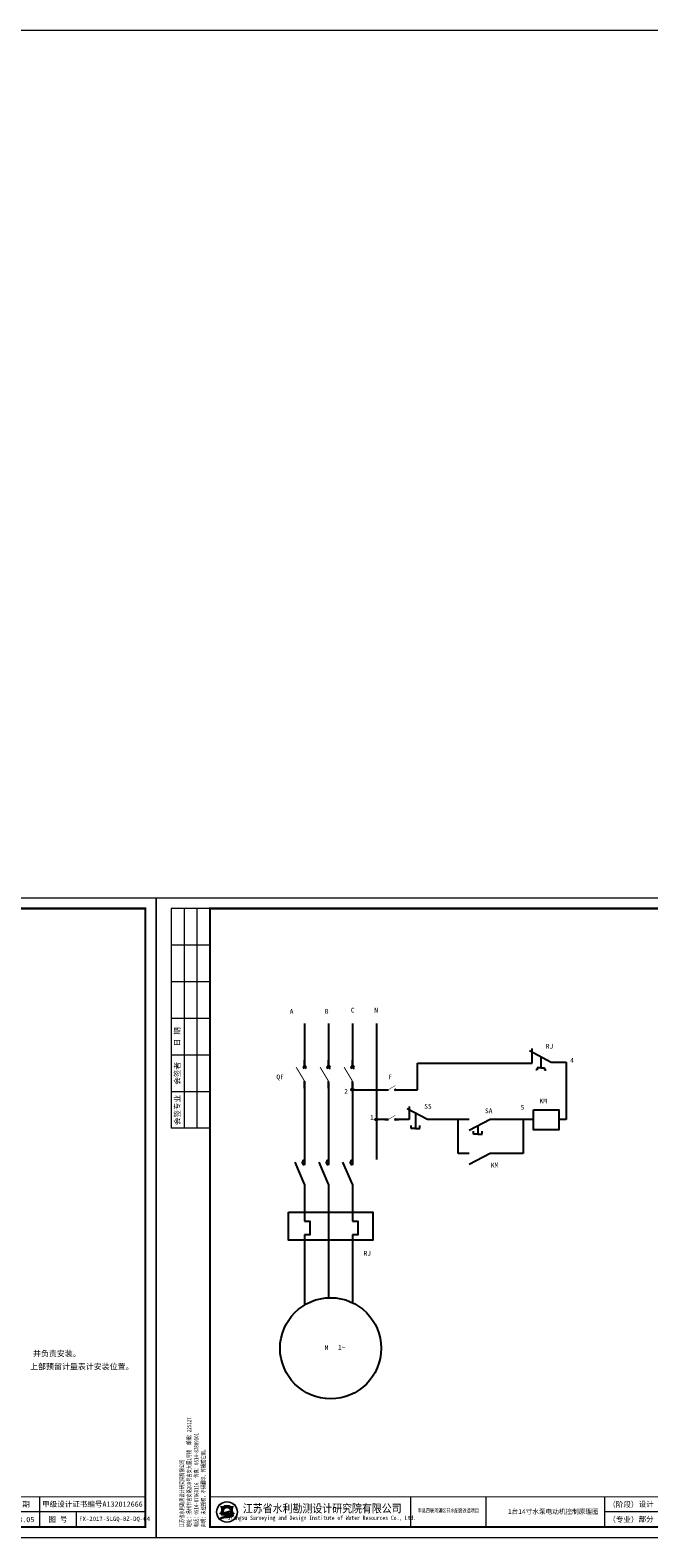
# Model space of a CAD drawing. Extents: x -27255 to 1448651, y 31034 to 8081248.
# Tile 362 of 580: x 584439 to 584727, y 3866559 to 3867259. Entities that reach past the tile are written whole.
import ezdxf
from ezdxf.enums import TextEntityAlignment as Align

# ---------------------------------------------------------------- set-up
doc = ezdxf.new("R2010")
doc.units = 0
doc.layers.get('0').update_dxf_attribs({"linetype": 'CONTINUOUS'})
for name, color, linetype, lineweight in [('0.13文字', 3, 'CONTINUOUS', 13), ('图框', 7, 'CONTINUOUS', 20), ('轮廓线', 1, 'CONTINUOUS', 30)]:
    doc.layers.add(name, color=color, linetype=linetype, lineweight=lineweight)
doc.layers.add('DQ', color=3, linetype='CONTINUOUS')
doc.styles.add('-仿宋_GB2312', font='FangSong_GB2312.ttf')
doc.styles.add('LYJFS', font='times.ttf', dxfattribs={"width": 0.7})
doc.styles.add('仿宋', font='FangSong_GB2312.ttf', dxfattribs={"width": 0.7})
doc.styles.add('宋体', font='FangSong_GB2312.ttf')

# ---------------------------------------------------------------- blocks, each defined once
blk = doc.blocks.new('SYMB2_M_PWF59')
for p, q in [((2.062783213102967, 0.6563054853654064), (2.937216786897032, -0.6563054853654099)), ((2.142277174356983, -0.6563054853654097), (2.921317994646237, 0.6563054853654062))]:
    blk.add_line(p, q)
at = {"color": 7}
for p, q in [((2.5, -1.8e-15), (0, -1.2e-15)), ((10, -3.7e-15), (7.5, -3.1e-15))]:
    blk.add_line(p, q, dxfattribs=at)
at = {"const_width": 0.35}
blk.add_lwpolyline([(7.5, -3.1e-15), (2.5, -3.000000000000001)], dxfattribs=at)
blk = doc.blocks.new('d4trtg')
h = blk.add_hatch(color=152)
h.dxf.hatch_style = 1
h.paths.add_polyline_path([(654246.3193193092, 3899725.409078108, 1), (654149.4769673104, 3899725.409078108, 1)])
h.paths.add_polyline_path([(654244.689577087, 3899725.409078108, 1), (654151.1067095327, 3899725.409078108, 1)], flags=16)
h = blk.add_hatch(color=152)
h.dxf.hatch_style = 1
edge = h.paths.add_edge_path()
edge.add_arc((654216.7300615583, 3899701.144012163), 14.62686968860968, 43.31770961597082, 70.37003522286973)
edge.add_arc((654202.9245894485, 3899662.43781051), 55.72140833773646, 70.37003522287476, 84.52854590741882)
edge.add_arc((654197.052297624, 3899601.131590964), 117.3082280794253, 84.5285459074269, 95.17746754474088)
edge.add_arc((654198.4691254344, 3899704.113250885), 18.32576248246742, 111.7965680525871, 130.9174013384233, ccw=False)
edge.add_arc((654217.4394684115, 3899656.675769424), 69.41576698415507, 98.84274785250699, 111.79656805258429, ccw=False)
edge.add_arc((654228.1102754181, 3899588.085080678), 138.8315339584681, 95.21036804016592, 98.84274785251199, ccw=False)
edge.add_ellipse((654197.8981433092, 3899728.334977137), major_axis=(-17.7501498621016, 0), ratio=0.8776980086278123, start_angle=172.6538623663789, end_angle=176.9129867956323)
edge.add_arc((654213.8325542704, 3899624.955280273), 102.5563365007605, 88.99992913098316, 98.52267106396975)
edge.add_arc((654209.8965974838, 3899651.220285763), 75.99805588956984, 98.5226710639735, 116.8491039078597)
edge.add_arc((654181.1331357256, 3899708.041207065), 12.31168505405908, 116.8491039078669, 139.2900683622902)
edge.add_arc((654173.2830714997, 3899714.795695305), 1.955690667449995, 139.2900683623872, 263.050638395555)
edge.add_arc((654175.1158058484, 3899729.831970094), 17.10324739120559, 263.0506383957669, 272.136251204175)
edge.add_arc((654186.8001782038, 3899416.594006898), 296.3525647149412, 88.46268833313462, 92.13625120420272, ccw=False)
edge.add_arc((654193.3818121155, 3899661.833379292), 51.02489061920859, 68.07113774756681, 88.46268833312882, ccw=False)
edge.add_arc((654234.506227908, 3899496.08092722), 214.2253735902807, 95.91294384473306, 98.79521578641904)
edge.add_arc((654220.8241236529, 3899584.51078353), 124.7433113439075, 98.79521578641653, 117.8496747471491)
edge.add_arc((654806.2087627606, 3897318.850026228), 2461.597634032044, 104.7703900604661, 105.15790668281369, ccw=False)
edge.add_line((654178.6340996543, 3899699.104834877), (654170.5934602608, 3899695.844113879))
edge.add_arc((654384.3496151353, 3898723.49134639), 995.5709910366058, 100.90627282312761, 102.39834375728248, ccw=False)
edge.add_line((654195.9846486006, 3899701.080338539), (654189.8745459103, 3899699.193213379))
edge.add_arc((654166.7652083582, 3899985.305806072), 287.044347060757, 274.6177604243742, 279.6944367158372)
edge.add_arc((654207.3949546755, 3899747.472955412), 45.76599921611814, 279.694436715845, 287.6119267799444)
edge.add_arc((654216.243616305, 3899719.598572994), 16.52082853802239, 287.6119267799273, 311.5140981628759)
edge.add_arc((654225.3686800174, 3899709.289677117), 2.753471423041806, 311.5140981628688, 403.3177096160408)
edge = h.paths.add_edge_path()
edge.add_arc((654242.1391779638, 3899736.786777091), 20.67819482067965, 138.9741968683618, 204.1180883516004, ccw=False)
edge.add_line((654226.5392573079, 3899750.359920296), (654209.5567490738, 3899750.359920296))
edge.add_line((654209.5567490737, 3899750.359920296), (654209.5567490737, 3899756.23053299))
edge.add_line((654209.5567490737, 3899756.23053299), (654186.2395375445, 3899756.23053299))
edge.add_line((654186.2395375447, 3899756.23053299), (654186.2395375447, 3899750.359920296))
edge.add_line((654186.2395375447, 3899750.359920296), (654169.2570293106, 3899750.359920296))
edge.add_arc((654153.6571086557, 3899736.786777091), 20.67819482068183, -24.118088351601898, 41.0258031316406, ccw=False)
edge.add_arc((654138.2813983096, 3899743.670490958), 37.52449961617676, 314.34412131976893, 335.8819116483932, ccw=False)
edge.add_arc((654157.8406418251, 3899747.198545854), 31.08765203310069, 282.3877277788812, 290.1465811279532)
edge.add_arc((654127.1774852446, 3899830.778947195), 120.1152469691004, 290.1465811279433, 296.6495194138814)
edge.add_ellipse((654197.8981433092, 3899728.334977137), major_axis=(-17.7501498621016, 0), ratio=0.8776980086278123, start_angle=176.9129867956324, end_angle=378.37473811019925, ccw=False)
edge.add_ellipse((654197.8981433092, 3899728.334977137), major_axis=(-17.7501498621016, 0), ratio=0.8776980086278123, start_angle=172.653862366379, end_angle=176.9129867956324, ccw=False)
edge.add_ellipse((654197.8981433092, 3899728.334977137), major_axis=(-17.7501498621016, 0), ratio=0.8776980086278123, start_angle=161.6252618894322, end_angle=172.653862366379, ccw=False)
edge.add_arc((654268.6188013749, 3899830.778947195), 120.1152469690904, 243.3504805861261, 249.853418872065)
edge.add_arc((654237.9556447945, 3899747.198545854), 31.08765203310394, 249.8534188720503, 257.61227222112)
edge.add_arc((654257.5148883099, 3899743.670490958), 37.52449961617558, 204.1180883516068, 225.6558786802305, ccw=False)
at = {"lineweight": 0}
for p, q in [((653868.4004973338, 3899605.327936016), (653868.4004973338, 3902577.336202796)), ((653868.4004973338, 3902577.336202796), (658071.2404705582, 3902577.336202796)), ((658071.2404705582, 3902577.336202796), (658071.2404705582, 3899605.327936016)), ((658021.2066613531, 3899725.409078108), (655949.806960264, 3899725.409078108)), ((658071.2404705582, 3899605.327936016), (653868.4004973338, 3899605.327936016))]:
    blk.add_line(p, q, dxfattribs=at)
for p, q in [((654118.5695433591, 3902527.302393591), (653938.4478302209, 3902527.302393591)), ((653938.4478302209, 3902527.302393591), (653938.4478302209, 3901506.612685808)), ((653998.488401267, 3902527.302393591), (653998.488401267, 3901506.612685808)), ((654058.528972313, 3902527.302393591), (654058.528972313, 3901506.612685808)), ((654118.5695433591, 3902357.187442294), (653938.4478302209, 3902357.187442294)), ((654118.5695433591, 3902187.072490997), (653938.4478302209, 3902187.072490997)), ((654118.5695433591, 3902016.9575397), (653938.4478302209, 3902016.9575397)), ((654118.5695433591, 3901846.842588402), (653938.4478302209, 3901846.842588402)), ((654118.5695433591, 3901676.727637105), (653938.4478302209, 3901676.727637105)), ((654118.5695433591, 3901506.612685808), (653938.4478302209, 3901506.612685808)), ((655049.1983945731, 3899795.456410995), (655049.1983945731, 3899655.361745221)), ((655399.4350590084, 3899795.456410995), (655399.4350590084, 3899655.361745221)), ((655949.806960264, 3899795.456410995), (655949.806960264, 3899655.361745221)), ((656209.9827681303, 3899795.456410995), (656209.9827681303, 3899655.361745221)), ((656400.1112431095, 3899795.456410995), (656400.1112431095, 3899655.361745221)), ((656590.2397180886, 3899795.456410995), (656590.2397180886, 3899655.361745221)), ((656780.3681930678, 3899795.456410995), (656780.3681930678, 3899655.361745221)), ((656970.496668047, 3899795.456410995), (656970.496668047, 3899655.361745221)), ((657160.6251430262, 3899795.456410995), (657160.6251430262, 3899655.361745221)), ((657350.7536180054, 3899795.456410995), (657350.7536180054, 3899655.361745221)), ((657530.8753311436, 3899795.456410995), (657530.8753311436, 3899655.361745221)), ((657700.9902824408, 3899725.409078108), (657700.9902824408, 3899655.361745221))]:
    blk.add_line(p, q)
at = {"lineweight": 0, "const_width": 10.0067618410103}
blk.add_lwpolyline([(654118.5695433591, 3902527.302393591), (658021.2066613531, 3902527.302393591), (658021.2066613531, 3899655.361745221), (654118.5695433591, 3899655.361745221)], close=True, dxfattribs=at)
at = {"lineweight": 0, "const_width": 4.002704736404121}
blk.add_lwpolyline([(658021.2066613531, 3899795.456410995), (654118.5695433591, 3899795.456410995)], dxfattribs=at)
at = {"color": 152}
for points in [[(654181.0529832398, 3899723.423913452, -0.02838203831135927), (654168.5479460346, 3899718.013005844, -0.03386732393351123), (654164.5097554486, 3899716.834668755, 0.09425397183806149), (654172.5302050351, 3899728.337281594, 0.2921547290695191), (654169.2570293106, 3899750.359920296), (654186.2395375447, 3899750.359920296), (654186.2395375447, 3899756.23053299), (654209.5567490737, 3899756.23053299), (654209.5567490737, 3899750.359920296), (654226.5392573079, 3899750.359920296, 0.29215472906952), (654223.2660815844, 3899728.337281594, 0.09425397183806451), (654231.2865311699, 3899716.834668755, -0.03386732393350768), (654227.2483405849, 3899718.013005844, -0.02838203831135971), (654214.7433033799, 3899723.423913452)], [(654215.6225359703, 3899727.495994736, 0.04157472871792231), (654198.6336295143, 3899726.379117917, 0.08013502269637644), (654175.5726574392, 3899719.025681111, 0.09823132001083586), (654171.8006163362, 3899716.071255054, 0.599439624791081), (654173.0464484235, 3899712.85437217, 0.03966424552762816), (654175.7533461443, 3899712.7406093, -0.01603031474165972), (654194.7507043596, 3899712.839904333, -0.08921046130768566), (654212.4373190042, 3899709.166529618, 0.01257694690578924), (654201.7504573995, 3899707.787257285, 0.08333285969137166), (654162.549863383, 3899694.805861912, -0.001690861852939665), (654178.6340996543, 3899699.104834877), (654170.5934602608, 3899695.844113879, -0.006510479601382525), (654195.9846486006, 3899701.080338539), (654189.8745459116, 3899699.193213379, 0.02215480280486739), (654215.101659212, 3899702.360502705, 0.03456031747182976), (654221.242295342, 3899703.852113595, 0.1046726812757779), (654227.1936927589, 3899707.227897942, 0.4234638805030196), (654227.3719977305, 3899711.178677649, 0.1185893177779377), (654221.6438736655, 3899714.920795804, 0.06185687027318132), (654208.2376153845, 3899717.905342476, 0.04649815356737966), (654186.4662944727, 3899717.961197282, -0.08362449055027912), (654191.6645458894, 3899721.128869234, -0.05658197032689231), (654206.7686614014, 3899725.266458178, -0.01585057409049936), (654215.5025964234, 3899726.342960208)]]:
    blk.add_lwpolyline(points, format="xyb", dxfattribs=at)
for radius in [48.42117599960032, 46.79143377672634]:
    blk.add_circle((654197.8981433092, 3899725.409078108), radius, dxfattribs=at)
blk.add_arc((654217.4394684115, 3899656.675769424), 69.41576698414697, 98.8427478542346, 111.796568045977, dxfattribs=at)
for start_param, end_param in [(2.820892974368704, 6.603884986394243), (3.013378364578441, 3.087714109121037)]:
    blk.add_ellipse((654197.8981433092, 3899728.334977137), major_axis=(-17.7501498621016, 0), ratio=0.8776980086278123, start_param=start_param, end_param=end_param, dxfattribs=at)
at = {"style": '宋体'}
for s, height, width, p in [('江苏省水利勘测设计研究院有限公司', 37.52535690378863, 0.9, (654640.1952124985, 3899742.929376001)), ('Jiangsu Surveying and Design Institute of Water Resources Co., Ltd.', 20.0135236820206, 0.8, (654638.4727689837, 3899695.522921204)), ('丰县四联河灌区节水配套改造项目', 18.01217131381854, 0.75, (655225.535190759, 3899732.299860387))]:
    blk.add_text(s, height=height, dxfattribs=dict(at, width=width)).set_placement(p, align=Align.MIDDLE)
at = {"style": 'LYJFS'}
for s, p in [('（阶段）', (656038.2059940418, 3899760.432744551)), ('（专业）', (656038.2059940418, 3899690.385411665))]:
    blk.add_text(s, height=25.01690460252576, dxfattribs=at).set_placement(p, align=Align.MIDDLE_CENTER)
at = {"style": '仿宋'}
blk.add_text('2018.05', height=25.01690460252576, dxfattribs=at).set_placement((657440.8144745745, 3899690.385411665), align=Align.MIDDLE)
at = {"rotation": 90}
for s, insert, char_height, attachment_point, style in [('日 期', (653968.468115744, 3901931.900064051), 25.01690460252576, 5, '宋体'), ('会签者', (653968.468115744, 3901761.785112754), 25.01690460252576, 5, '宋体'), ('会签专业', (653968.468115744, 3901591.670161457), 25.01690460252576, 5, '宋体'), ('江苏省水利勘测设计研究院有限公司\\P地址：扬州市吉安路209号吉安大厦1号楼  邮编：225127\\P电话：0514-87860116  传真：0514-87889101\\P声明：未经授权，不得翻印、传播或它用。', (654101.5093347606, 3899654.544439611), 20.0135236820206, 7, '仿宋')]:
    blk.add_mtext(s, dxfattribs=dict(at, insert=insert, char_height=char_height, attachment_point=attachment_point, style=style))
at = {"char_height": 25.01690460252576, "attachment_point": 5, "style": '宋体'}
for s, insert in [('设计', (656143.9596908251, 3899760.432744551)), ('批 准', (656305.0470056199, 3899760.432744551)), ('核 定', (656494.550057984, 3899760.154778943)), ('审 查', (656684.609041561, 3899760.165426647)), ('校 核', (656875.0849735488, 3899760.865852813)), ('设 计', (657065.2829399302, 3899761.366681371)), ('制 图', (657254.8554836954, 3899760.211836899)), ('日 期', (657440.8144745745, 3899760.432744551)), ('甲级设计证书编号A132012666', (657776.0409962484, 3899760.432744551)), ('部分', (656143.9596908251, 3899690.385411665)), ('图 号', (657615.9328067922, 3899690.385411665))]:
    blk.add_mtext(s, dxfattribs=dict(at, insert=insert))

msp = doc.modelspace()

# ---------------------------------------------------------------- hatches: boundary and pattern name
h = msp.add_hatch(color=7)
h.paths.add_polyline_path([(584589.0415067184, 3866767.66279333), (584589.0415067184, 3866767.141479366), (584589.562820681, 3866767.141479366, 0.4142135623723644)])
h.paths.add_polyline_path([(584589.562820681, 3866767.141479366), (584589.0415067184, 3866767.141479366), (584589.0415067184, 3866766.620165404, 0.4142135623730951)])
h.paths.add_polyline_path([(584589.0415067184, 3866767.66279333, 0.4142135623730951), (584588.5201927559, 3866767.141479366, 0.4142135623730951), (584589.0415067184, 3866766.620165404)])
h = msp.add_hatch(color=7)
h.paths.add_polyline_path([(584600.1630097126, 3866753.872609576), (584600.1630097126, 3866753.351295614), (584600.6843236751, 3866753.351295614, 0.4142135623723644)])
h.paths.add_polyline_path([(584600.6843236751, 3866753.351295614), (584600.1630097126, 3866753.351295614), (584600.1630097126, 3866752.829981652, 0.4142135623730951)])
h.paths.add_polyline_path([(584600.1630097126, 3866753.872609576, 0.4142135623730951), (584599.64169575, 3866753.351295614, 0.4142135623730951), (584600.1630097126, 3866752.829981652)])

# ---------------------------------------------------------------- linework, layer by layer
at = {"color": 7}
for p, q in [((584566.7985007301, 3866797.835025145), (584566.7985007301, 3866777.595692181)), ((584566.7985007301, 3866797.835025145), (584566.7985007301, 3866777.595692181)), ((584577.9200037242, 3866797.835025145), (584577.9200037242, 3866777.595692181)), ((584577.9200037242, 3866797.835025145), (584577.9200037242, 3866777.595692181)), ((584589.0415067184, 3866797.835025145), (584589.0415067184, 3866777.595692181)), ((584600.1630097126, 3866797.835025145), (584600.1630097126, 3866734.7847169)), ((584589.0415067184, 3866786.492894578), (584589.0415067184, 3866777.595692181)), ((584566.798499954, 3866771.17505178), (584566.7985007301, 3866732.314402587)), ((584577.9200037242, 3866770.551064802), (584577.9200037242, 3866732.314402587)), ((584589.0415067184, 3866770.551064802), (584589.0415067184, 3866732.314402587)), ((584589.0415067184, 3866770.551064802), (584589.0415067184, 3866732.314402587)), ((584605.7293863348, 3866753.351295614), (584600.1630097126, 3866753.351295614)), ((584611.2845127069, 3866753.351295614), (584608.9264246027, 3866753.351295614)), ((584566.7985007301, 3866723.308653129), (584566.7985007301, 3866706.189195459)), ((584566.7985007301, 3866723.308653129), (584566.7985007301, 3866706.189195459)), ((584577.9200037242, 3866723.308653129), (584577.9200037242, 3866670.574937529)), ((584577.9200037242, 3866723.308653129), (584577.9200037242, 3866670.574937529)), ((584589.0415067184, 3866723.308653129), (584589.0415067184, 3866706.189195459)), ((584589.0415067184, 3866723.308653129), (584589.0415067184, 3866706.189195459)), ((584566.7985007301, 3866699.802197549), (584566.7985007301, 3866667.220411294)), ((584566.7985007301, 3866699.802197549), (584566.7985007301, 3866667.220411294)), ((584589.0415067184, 3866699.802197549), (584589.0415067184, 3866668.307169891)), ((584589.0415067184, 3866699.802197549), (584589.0415067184, 3866668.307169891))]:
    msp.add_line(p, q, dxfattribs=at)
for centre in [(584589.0415067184, 3866767.141479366), (584600.1630097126, 3866753.351295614)]:
    msp.add_circle(centre, 0.5213139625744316, dxfattribs=at)
at = {"layer": '0.13文字', "linetype": 'Continuous', "lineweight": 13}
msp.add_line((582175.0028460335, 3867259.084387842), (587865.8902514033, 3867259.084387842), dxfattribs=at)
at = {"layer": '轮廓线', "color": 7, "lineweight": -3}
for p, q in [((584671.3127746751, 3866785.294219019), (584681.2866748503, 3866779.931015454)), ((584672.4512251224, 3866779.566385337), (584672.4512251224, 3866786.361036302)), ((584619.2541335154, 3866767.141479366), (584619.2541335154, 3866779.566385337)), ((584619.2541335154, 3866779.566385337), (584672.4512251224, 3866779.566385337)), ((584676.5516616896, 3866782.477144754), (584676.5516616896, 3866777.398480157)), ((584681.2866748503, 3866779.931015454), (584688.2104241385, 3866779.931015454)), ((584688.2104241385, 3866779.931015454), (584688.2104241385, 3866753.351295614)), ((584674.8154408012, 3866776.352438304), (584674.1370720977, 3866776.352438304)), ((584676.5516616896, 3866777.398480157), (584674.8154408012, 3866777.398480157)), ((584674.8154408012, 3866777.398480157), (584674.8154408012, 3866776.352438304)), ((584676.5516616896, 3866777.398480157), (584678.2878825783, 3866777.398480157)), ((584678.2878825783, 3866777.398480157), (584678.2878825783, 3866776.352438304)), ((584678.2878825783, 3866776.352438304), (584678.9662512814, 3866776.352438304)), ((584589.0415067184, 3866767.141479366), (584605.7293863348, 3866767.141479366)), ((584608.9264246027, 3866767.141479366), (584619.2541335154, 3866767.141479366)), ((584623.8784587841, 3866753.351295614), (584614.4349056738, 3866758.278230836)), ((584615.4417146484, 3866759.374317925), (584615.4417146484, 3866753.351295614)), ((584615.4417146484, 3866753.351295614), (584611.2845127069, 3866753.351295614)), ((584616.315387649, 3866749.115587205), (584616.315387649, 3866750.620974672)), ((584618.3337745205, 3866756.244094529), (584618.3337745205, 3866749.115587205)), ((584620.352161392, 3866749.115587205), (584620.352161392, 3866750.620974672)), ((584643.3048787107, 3866753.351295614), (584623.8784587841, 3866753.351295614)), ((584638.1376345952, 3866737.546567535), (584638.137634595, 3866753.351295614)), ((584653.0404770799, 3866753.351295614), (584643.3048787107, 3866748.271993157)), ((584647.2037475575, 3866750.306129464), (584647.2037475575, 3866746.466264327)), ((584668.3407137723, 3866753.351295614), (584653.0404770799, 3866753.351295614)), ((584673.1430268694, 3866753.351295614), (584668.3407137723, 3866753.351295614)), ((584668.3407137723, 3866753.351295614), (584668.3407137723, 3866737.546567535)), ((584688.2104241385, 3866753.351295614), (584684.782759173, 3866753.351295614)), ((584618.3337745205, 3866749.115587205), (584616.315387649, 3866749.115587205)), ((584618.3337745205, 3866749.115587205), (584620.352161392, 3866749.115587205)), ((584645.1853606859, 3866746.466264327), (584645.1853606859, 3866747.971651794)), ((584647.2037475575, 3866746.466264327), (584645.1853606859, 3866746.466264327)), ((584647.2037475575, 3866746.466264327), (584649.2221344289, 3866746.466264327)), ((584649.2221344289, 3866746.466264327), (584649.2221344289, 3866747.971651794)), ((584643.3048787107, 3866737.546567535), (584638.1376345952, 3866737.546567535)), ((584653.0404770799, 3866737.546567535), (584643.3048787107, 3866732.467265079)), ((584668.3407137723, 3866737.546567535), (584653.0404770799, 3866737.546567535)), ((584657.3200208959, 3866737.546567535), (584653.0404770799, 3866737.546567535)), ((584566.7985007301, 3866723.308653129), (584562.4128311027, 3866733.512407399)), ((584577.9200037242, 3866723.308653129), (584573.5343340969, 3866733.512407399)), ((584589.0415067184, 3866723.308653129), (584584.6558370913, 3866733.512407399))]:
    msp.add_line(p, q, dxfattribs=at)
for points in [[(584673.1430268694, 3866757.811103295), (584684.8372376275, 3866757.811103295), (584684.8372376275, 3866748.478273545), (584673.1430268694, 3866748.478273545)], [(584559.391888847, 3866710.373362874), (584598.5589126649, 3866710.373362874), (584598.5589126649, 3866697.238335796), (584559.391888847, 3866697.238335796)]]:
    msp.add_lwpolyline(points, close=True, dxfattribs=at)
for points in [[(584566.7985007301, 3866706.189195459), (584569.2762455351, 3866706.189195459), (584569.2762455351, 3866699.802197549), (584566.7985007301, 3866699.802197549)], [(584589.0415067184, 3866706.189195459), (584591.5192515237, 3866706.189195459), (584591.5192515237, 3866699.802197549), (584589.0415067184, 3866699.802197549)]]:
    msp.add_lwpolyline(points, dxfattribs=at)
msp.add_circle((584578.9287582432, 3866647.11731685), 23.47930053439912, dxfattribs=at)
for centre in [(584566.7985007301, 3866733.350458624), (584577.9200037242, 3866733.350458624), (584589.0415067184, 3866733.350458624)]:
    msp.add_arc(centre, 1.036056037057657, 90, 270, dxfattribs=at)

# ---------------------------------------------------------------- block references
at = {"color": 7, "xscale": 0.6434999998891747, "yscale": 0.6435000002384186, "zscale": 0.6435000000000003, "rotation": 179.9999953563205}
for p in [(584610.5556361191, 3866767.14147885), (584610.5556361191, 3866753.351295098)]:
    msp.add_blockref('SYMB2_M_PWF59', p, dxfattribs=at)
at = {"layer": 'DQ', "color": 7, "xscale": 1.28700000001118, "yscale": 1.287000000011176, "zscale": 1.287, "rotation": 269.9999953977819}
for p in [(584566.7985007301, 3866780.82755178), (584577.9200037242, 3866780.82755178), (584589.0415067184, 3866780.82755178)]:
    msp.add_blockref('SYMB2_M_PWF59', p, dxfattribs=at)
at = {"layer": '图框', "xscale": 0.09999999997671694, "yscale": 0.1000000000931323, "zscale": 0.1}
for p in [(518690.7396850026, 3476598.57932314), (519111.0236822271, 3476598.57932314)]:
    msp.add_blockref('d4trtg', p, dxfattribs=at)

# ---------------------------------------------------------------- texts
at = {"color": 7, "style": '-仿宋_GB2312'}
for s, p in [('RJ', (584678.8442285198, 3866786.2549032)), ('QF', (584553.7585867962, 3866772.007664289)), ('F', (584605.7725905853, 3866772.007664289)), ('2', (584585.2433681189, 3866765.294800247)), ('SS', (584622.3941015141, 3866758.366015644)), ('SA', (584650.6139410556, 3866756.255610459)), ('KM', (584675.8979142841, 3866760.858718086)), ('RJ', (584594.2383174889, 3866690.141577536)), ('1~', (584582.3370041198, 3866646.495096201))]:
    msp.add_text(s, height=2.2, dxfattribs=at).set_placement(p)
at = {"color": 7, "char_height": 2.2, "width": 2.2, "style": '-仿宋_GB2312'}
for s, insert, attachment_point in [('{\\fSimHei|b0|i0|c134|p2;A}', (584559.9224881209, 3866804.633194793), 1), ('{\\fSimHei|b0|i0|c134|p2;B}', (584576.2279642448, 3866804.633194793), 1), ('{\\fSimHei|b0|i0|c134|p2;C}', (584588.3083086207, 3866805.20173314), 1), ('{\\fSimHei|b0|i0|c134|p2;N}', (584599.1980748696, 3866805.20173314), 1), ('4', (584690.1511198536, 3866781.910554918), 1), ('5', (584667.1015095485, 3866760.075606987), 1), ('1', (584597.2952785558, 3866755.531062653), 1), ('KM', (584653.2960720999, 3866733.232352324), 1), ('M', (584577.0177662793, 3866647.410547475), 5)]:
    msp.add_mtext(s, dxfattribs=dict(at, insert=insert, attachment_point=attachment_point))
at = {"layer": '0.13文字', "linetype": 'Continuous', "lineweight": 13, "attachment_point": 1, "style": 'LYJFS'}
for s, insert, char_height, width in [('{\\fFangSong_GB2312|b0|i0|c134|p49;\\W1;FX-2017-SLGQ-BZ-DQ-04}', (584462.1892638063, 3866568.965204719), 2, 41.66318280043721), ('{\\fFangSong_GB2312|b0|i0|c134|p49;\\W1;               1台14寸水泵电动机控制原理图}', (584635.4207705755, 3866572.40517364), 2.2, 66.66109248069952)]:
    msp.add_mtext(s, dxfattribs=dict(at, insert=insert, char_height=char_height, width=width))
at = {"layer": 'DQ', "color": 7, "style": '-仿宋_GB2312'}
for s, p in [('并负责安装。', (584440.7434946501, 3866643.327237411)), ('上部预留计量表计安装位置。', (584439.3965512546, 3866637.30309412))]:
    msp.add_text(s, height=2.64, dxfattribs=at).set_placement(p)

doc.saveas('drawing.dxf')
